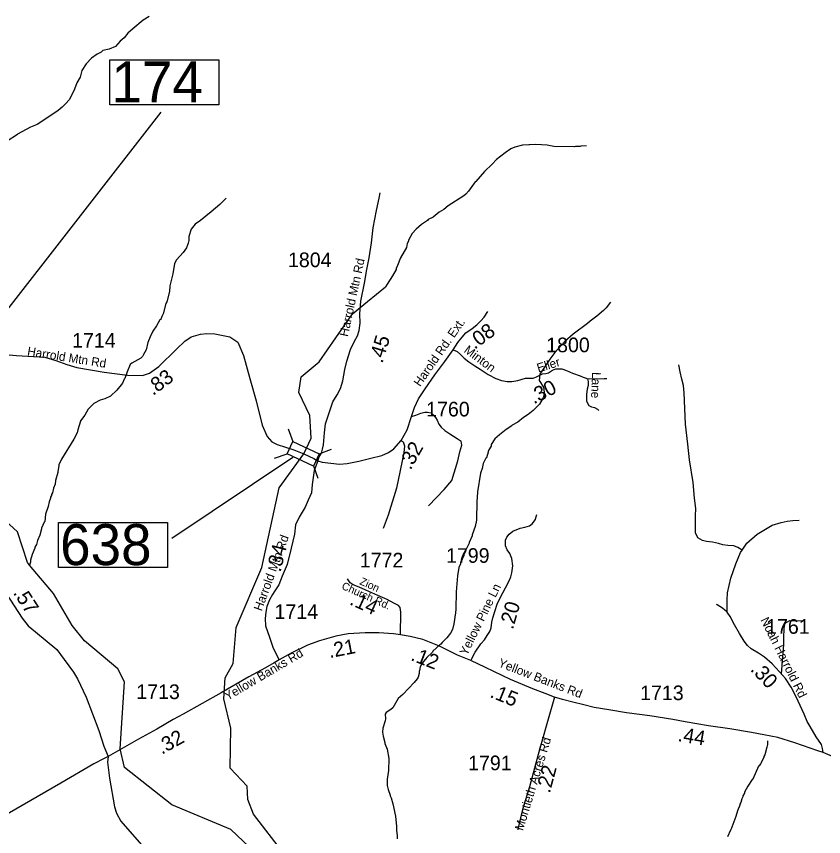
# Model space of a CAD drawing. Extents: x 1248089 to 1457196, y 820910 to 988753.
# Drawn here: x 1366245 to 1373139, y 921377 to 928377 of the extents above; entities that cross this region are included whole.
import ezdxf

# ---------------------------------------------------------------- set-up
doc = ezdxf.new("R2010")
doc.units = 0
for name, color, linetype in [('Exist Hydrographic Creek Single Shore', 7, 'Continuous'), ('Exist Hydrographic Misc Water Feature', 7, 'Continuous'), ('Exist Road Non-System Type 51', 7, 'Continuous'), ('Exist Road Secondary Structure Standard Bridge CELL', 7, 'Continuous'), ('Exist Road Secondary Structure Standard Bridge Number Label', 7, 'Continuous'), ('Exist Road Secondary Type 41 Attributed', 7, 'Continuous'), ('Exist Road Secondary Type 51 Attributed', 7, 'Continuous'), ('Exist Road Secondary Type 51 Label', 7, 'Continuous'), ('Prop GRAU CAT1 Cell', 7, 'Continuous'), ('Prop Lane Lines', 7, 'Continuous')]:
    doc.layers.add(name, color=color, linetype=linetype)

msp = doc.modelspace()

# ---------------------------------------------------------------- linework, layer by layer
at = {"layer": 'Exist Hydrographic Creek Single Shore'}
for points in [[(1365813.7, 925516.9), (1365849.7, 925599.2), (1365835.9, 925762.7), (1365791.8, 926022.9), (1365806.9, 926314.8), (1365877.9, 926546.5), (1365894.9, 926920.4), (1366076.9, 927258.1), (1366254.9, 927372.8)], [(1368698.9, 924643), (1368762.8, 924777), (1368752, 924971.4), (1368658, 925167.6), (1368678, 925301.7), (1368831, 925430), (1369114.3, 925837.7), (1369242.6, 925944.5), (1369396.2, 926070.5)], [(1368578, 921141), (1368530, 921233.9), (1368270, 921567.4), (1368223, 921693.1), (1368217, 921808.2), (1368070, 921962), (1368078, 922303.4), (1368017, 922554.1), (1368029, 922731.2), (1368098, 922854.4), (1368122, 923162.6), (1368342, 923673.6), (1368490, 924353.5), (1368698.9, 924643)], [(1368578, 921141), (1368469, 921136.6), (1368288, 921238.7), (1368076, 921436.7), (1367572, 921647.1), (1367170, 921967.1), (1367132, 922125.4), (1367169, 922699.1), (1367113, 922808.6), (1366826.9, 923047.5), (1366720.9, 923177.7), (1366560.9, 923453.3), (1366356.4, 923692.8), (1366341, 923717.1), (1366255, 923978.2), (1365944.9, 924260.2)]]:
    msp.add_lwpolyline(points, dxfattribs=at)
at = {"layer": 'Exist Hydrographic Misc Water Feature'}
for points in [[(1367378.7, 928377.1), (1367328.1, 928346.3), (1367238.5, 928272.4), (1367197.3, 928233.5), (1367164.9, 928193.6), (1367130.2, 928166.8), (1367093.1, 928119.6), (1367036.6, 928096.9), (1366984.4, 928086.1), (1366968.1, 928072.4), (1366935.7, 928055.2), (1366887, 928020.2), (1366839.9, 927973.3), (1366804.7, 927914.1), (1366791.4, 927858.5), (1366762.4, 927811.1), (1366741.2, 927755.6), (1366713.9, 927696.2), (1366695.3, 927664.6), (1366668.5, 927633.2), (1366635.9, 927601.9), (1366603.3, 927574.7), (1366540.3, 927530.2), (1366422.7, 927454.8), (1366366.3, 927430.5), (1366254.9, 927372.8)], [(1371114.7, 927271.4), (1371066.7, 927270.5), (1371058.6, 927266.7), (1371018.6, 927267.6), (1371010.5, 927263.8), (1370834.6, 927267.7), (1370778.8, 927276.9), (1370682.5, 927283.5), (1370626.8, 927280.4), (1370620.2, 927282.4), (1370568.1, 927277), (1370502.5, 927261.1), (1370468.1, 927246), (1370419.4, 927213.1), (1370346.1, 927154.7), (1370309.3, 927115.6), (1370242, 927053.1), (1370168, 926966.8), (1370162.5, 926963.9), (1370106.2, 926884.2), (1370083.8, 926860.7), (1370067.5, 926847), (1369931.5, 926760.1), (1369896.6, 926728.5), (1369854.4, 926705.9), (1369805.4, 926662.9), (1369761, 926643.9), (1369754.9, 926636), (1369704.1, 926601.2), (1369659.2, 926562.2), (1369624.3, 926523.1), (1369593.2, 926467.8), (1369593, 926459.8), (1369582.6, 926440), (1369575.8, 926404.1), (1369524.8, 926315.8), (1369500.4, 926249.8), (1369487.9, 926226.1), (1369487.8, 926218.1), (1369458.6, 926162.8), (1369413, 926091.8), (1369396.2, 926070.5)], [(1368037, 926826.6), (1367981.8, 926771.9), (1367908.5, 926709.5), (1367816.8, 926635.6), (1367772.2, 926604.7), (1367739.2, 926561.4), (1367717.9, 926497.8), (1367717.2, 926465.8), (1367712.6, 926442), (1367697.8, 926402.4), (1367668.9, 926363), (1367611.6, 926300.3), (1367596.9, 926268.6), (1367581.8, 926179.9), (1367555.4, 926077.6), (1367553.6, 926029.6), (1367529.7, 925942.1), (1367521.4, 925926.4), (1367499.5, 925838.9), (1367487, 925815.2), (1367482.7, 925799.2), (1367476.4, 925789.4), (1367470.4, 925787.5), (1367442.6, 925735.6), (1367411.3, 925690.5), (1367387.6, 925642.3), (1367368.2, 925593.9), (1367352.8, 925530.2), (1367332, 925490.7), (1367321.6, 925474.9), (1367307.3, 925461.3), (1367232.3, 925417), (1367218.1, 925405.3), (1367190.4, 925342.3), (1367171.5, 925286.4), (1367165.4, 925282.5), (1367150.6, 925246.8), (1367103.3, 925187.9), (1367048.3, 925137.1), (1366999.8, 925114.2), (1366959.5, 925101.1), (1366906.8, 925072.3), (1366857.4, 925025.9), (1366828.7, 924974.1), (1366791.7, 924926.9), (1366792.9, 924922.2), (1366769.9, 924847.5), (1366765.4, 924823.6), (1366736.2, 924768.2), (1366629.9, 924597.9), (1366607.5, 924551.2), (1366609, 924545.5), (1366598.2, 924491.4), (1366599.3, 924484), (1366580.6, 924415.7), (1366575.8, 924383.8), (1366563.1, 924352.2), (1366554.3, 924312.4), (1366545.9, 924296.6), (1366545.8, 924288.6), (1366537.4, 924272.8), (1366537.3, 924264.8), (1366524.6, 924233), (1366515.7, 924193.3), (1366494.3, 924129.8), (1366488.9, 924065.9), (1366483.8, 924060.6), (1366459.7, 924010.6), (1366460.9, 924003.2), (1366446.4, 923950.9), (1366425.4, 923903.3), (1366416.7, 923871.5), (1366404.2, 923847.8), (1366404, 923839.8), (1366378.8, 923784.4), (1366365.8, 923736.7), (1366365.5, 923720.7), (1366356.4, 923692.8)], [(1371317.7, 925937.1), (1371282.6, 925889.9), (1371258.1, 925866.5), (1371203, 925819.7), (1371144.2, 925777), (1371121.6, 925755.5), (1370999.7, 925664.3), (1370928.4, 925601.9), (1370842.3, 925507.8), (1370801.1, 925452.8), (1370716.2, 925322.7), (1370711.1, 925270.8), (1370745.9, 925214.1), (1370753, 925169.9), (1370752.5, 925153.9), (1370743.9, 925122.1), (1370712.7, 925066.9), (1370657.5, 925014.1), (1370616.8, 924981), (1370576.2, 924953.9), (1370527, 924915.4), (1370478.8, 924888.2), (1370476.6, 924882.1), (1370428, 924851.3), (1370370.4, 924807.3), (1370330.2, 924771.5), (1370299.3, 924724.1), (1370298.9, 924708.2), (1370281.3, 924677.6)], [(1370281.3, 924677.6), (1370273.9, 924664.8), (1370275.1, 924657.4), (1370260.7, 924609.1), (1370255.2, 924606.3), (1370231.7, 924561.7), (1370222.8, 924518), (1370209.9, 924478.3), (1370182.4, 924318.8), (1370181.4, 924270.9), (1370176.7, 924239), (1370173.2, 924079.1), (1370163.9, 924023.4), (1370138.4, 923951.9), (1370138.3, 923943.9), (1370113.1, 923888.5), (1370112.9, 923880.5), (1370083.7, 923825.2), (1370079.4, 923809.3), (1370066.8, 923785.6), (1370066.6, 923777.6), (1370037.2, 923714.3), (1370037.1, 923706.3), (1370024.4, 923674.6), (1370010.9, 923602.9), (1369999.9, 923467.2), (1369998.7, 923319.2), (1369996, 923287.2), (1369981.9, 923191.6), (1369968.8, 923143.9), (1369952.1, 923112.2), (1369921.3, 923072.9), (1369880.5, 923033.9), (1369870.2, 923020.1), (1369860.1, 923014.3), (1369802.8, 922959.7), (1369798.6, 922951.8), (1369749.6, 922904.8), (1369710.7, 922857.7), (1369694, 922826.1), (1369689.2, 922794.2), (1369685, 922786.3), (1369684.7, 922770.3), (1369676, 922738.5), (1369667.7, 922722.7), (1369643, 922691.2), (1369546.8, 922589.4), (1369506, 922554.4), (1369460.3, 922475.4), (1369444, 922461.8), (1369403.5, 922436.7), (1369395.1, 922420.9), (1369396.2, 922380.9), (1369393.9, 922364.9), (1369374.5, 922301.3), (1369371.8, 922269.5), (1369377.1, 922233.4), (1369391.9, 922181), (1369391.7, 922173), (1369410.7, 922124.6), (1369424.9, 922044.3), (1369422.7, 921940.3), (1369413.1, 921868.6), (1369411.9, 921814.6), (1369419.2, 921780.5), (1369438.2, 921732), (1369438, 921724), (1369445.6, 921707.9), (1369460.5, 921655.5), (1369482.1, 921551.1), (1369492.3, 921462.9), (1369491.6, 921432.9), (1369498.5, 921382.8), (1369498, 921358.8)], [(1372660.2, 922195.6), (1372659.5, 922163.6), (1372655, 922139.8), (1372637.6, 922076.1), (1372629.3, 922060.3), (1372629.1, 922052.3), (1372599.9, 921996.9), (1372589.5, 921981.3), (1372583.5, 921977.4), (1372533, 921866.5), (1372529, 921864.3), (1372492.1, 921807.5), (1372462.7, 921756.1), (1372462.5, 921748.1), (1372450, 921724.4), (1372449.8, 921716.4), (1372441.5, 921700.5), (1372432.7, 921668.8), (1372424.4, 921653), (1372424.2, 921645), (1372403.2, 921597.5), (1372390.2, 921549.7), (1372347.6, 921434.8), (1372343.5, 921431.2), (1372318.3, 921375.4)]]:
    msp.add_lwpolyline(points, dxfattribs=at)
at = {"layer": 'Exist Road Non-System Type 51'}
for points in [[(1372442.4, 923821.2), (1372405.6, 923844.9), (1372371.1, 923858), (1372320.2, 923861.3), (1372279.1, 923867.9), (1372241.3, 923877.7), (1372190.4, 923889.2), (1372137.8, 923895.8), (1372103.4, 923904), (1372063.9, 923927.1), (1372045.9, 923969.8), (1372044.2, 924037.2), (1372045.9, 924116.1), (1372047.5, 924178.5), (1372036, 924265.6), (1372026.2, 924400.4), (1371993.5, 924591.6), (1371980.3, 924726.4), (1371960.6, 924897.4), (1371949.1, 925165.8), (1371940.9, 925228.3), (1371929.4, 925282.5), (1371914.6, 925345), (1371901.5, 925402.5), (1371901.5, 925402.9)], [(1371122.7, 925285.1), (1371162.2, 925285.5), (1371201.6, 925283.8), (1371264, 925287.1), (1371287, 925287.1)], [(1369620, 924963.2), (1369655.5, 924974.6), (1369699.8, 924991), (1369732.7, 924999.3), (1369757.3, 924999.3), (1369786.9, 924992.7), (1369805, 924977.9), (1369824.7, 924954.9), (1369839.5, 924931.9), (1369854.2, 924897.3), (1369873.9, 924871), (1369905.2, 924843.1), (1369947.9, 924813.5), (1370008.6, 924775.7), (1370044.8, 924752.7)], [(1369530.1, 924756.6), (1369548.6, 924745.4), (1369560.5, 924712.7), (1369554.6, 924653.3), (1369492.3, 924350.4), (1369421, 924121.7), (1369376.5, 924005.9)], [(1369765.3, 924198.9), (1369898.8, 924338.5), (1369964.1, 924415.7), (1370014.6, 924585), (1370032.4, 924662.2), (1370050.2, 924718.7), (1370044.8, 924752.7)], [(1370437.6, 923823.8), (1370423.1, 923858.2), (1370422.1, 923906.2), (1370432.6, 923932), (1370453.1, 923957.6), (1370485.6, 923983), (1370548.2, 924009.8), (1370588.4, 924016.9), (1370626.7, 924030.2), (1370651, 924045.7), (1370677.8, 924083.2), (1370682.1, 924097.1), (1370688.6, 924125)], [(1372442.4, 923821.2), (1372482.9, 923880.8), (1372572.5, 923957.1), (1372641.5, 924001.7), (1372700.2, 924034.6), (1372776.7, 924057.1), (1372827, 924070.1), (1372877.1, 924075), (1372929.2, 924078)], [(1372314.4, 923292.6), (1372315.1, 923395.9), (1372318.3, 923457.9), (1372346.9, 923583.4), (1372389.3, 923704.6), (1372429.3, 923801.9), (1372442.4, 923821.2)], [(1372779, 922766.1), (1372798.2, 923016), (1372799.5, 923078), (1372803.1, 923146.4), (1372803.4, 923179.8), (1372809.8, 923197.7), (1372849.4, 923220.9), (1372982.1, 923218.8)]]:
    msp.add_lwpolyline(points, dxfattribs=at)
at = {"layer": 'Exist Road Secondary Structure Standard Bridge CELL'}
for p, q in [((1368567.1, 924856), (1368605.8, 924749.6)), ((1368450.5, 924606), (1368556.9, 924644.7)), ((1368830.2, 924644.3), (1368936.6, 924683)), ((1368782.4, 924541.8), (1368821, 924435.4))]:
    msp.add_line(p, q, dxfattribs=at)
msp.add_lwpolyline([(1368605.8, 924749.6), (1368830.4, 924644.8), (1368781.5, 924539.9), (1368556.9, 924644.7)], close=True, dxfattribs=at)
at = {"layer": 'Exist Road Secondary Structure Standard Bridge Number Label'}
for p, q in [((1366023.7, 925688.2), (1367481.9, 927561.2)), ((1368605.7, 924611.6), (1367573.4, 923920.4))]:
    msp.add_line(p, q, dxfattribs=at)
for points in [[(1367044.2, 928007.5), (1367973.2, 928007.5), (1367973.2, 927623.4), (1367044.2, 927623.4)], [(1366606.3, 924058.6), (1367535.2, 924058.6), (1367535.2, 923674.5), (1366606.3, 923674.5)]]:
    msp.add_lwpolyline(points, close=True, dxfattribs=at)
at = {"layer": 'Exist Road Secondary Type 41 Attributed'}
msp.add_lwpolyline([(1368819.9, 924584.8), (1368831.7, 924616.9), (1368851.3, 924648.3), (1368860.2, 924684), (1368867.9, 924722), (1368877.4, 924822.1), (1368885.7, 924900.6), (1368914.6, 924984.7), (1368949, 925088.7), (1368986.1, 925146.6), (1369012.3, 925200.3), (1369033, 925267.8), (1369049.5, 925362.9), (1369066, 925434.6), (1369097.6, 925533.1), (1369132, 925604.8), (1369159.5, 925651.6), (1369173.3, 925697.1), (1369181.6, 925759.1), (1369178.8, 925837.7), (1369187, 925947.1), (1369217.3, 926100.1), (1369239.3, 926215.9), (1369258.6, 926316.5), (1369276.5, 926443.8), (1369293, 926572), (1369321.9, 926720.8), (1369343.8, 926824.8), (1369352.1, 926870.3)], dxfattribs=at)
at = {"layer": 'Exist Road Secondary Type 51 Attributed'}
for points in [[(1369976.3, 925531.7), (1370015.2, 925593), (1370051.3, 925639), (1370084.1, 925675.2), (1370138.3, 925714.6), (1370176.1, 925744.2), (1370212.3, 925778.7), (1370240.2, 925810), (1370271.2, 925859.1)], [(1365992.9, 925505.6), (1366247.3, 925484.4), (1366486.9, 925467.9), (1366580.9, 925441.3), (1366675.9, 925406.2), (1366760.6, 925381.4), (1366996.1, 925342.1), (1367194.4, 925315.2), (1367322.5, 925313.1), (1367382.4, 925331.8), (1367460.9, 925389.6), (1367613.8, 925538.5), (1367683, 925606.1), (1367738.7, 925641.2), (1367817.2, 925666), (1367873, 925670.1), (1367939.1, 925668.1), (1368067.2, 925641.2), (1368137.4, 925597.8), (1368184.9, 925484.1), (1368238.6, 925285.6), (1368291.7, 925096.5), (1368343.4, 924887.7), (1368386.8, 924790.5), (1368426, 924745), (1368471.5, 924722.3), (1368615.8, 924678.6), (1368698.9, 924643)], [(1368819.9, 924584.8), (1368856.7, 924571.7), (1369004.5, 924556.1), (1369070.2, 924561), (1369170.4, 924580.7), (1369272.3, 924607), (1369365.9, 924630), (1369423.4, 924656.3), (1369469.4, 924685.9), (1369530.1, 924756.6), (1369582.2, 924848.2), (1369620, 924963.2), (1369644.6, 925038.8), (1369679.1, 925112.8), (1369735, 925199.9), (1369818.4, 925319.1), (1369903.8, 925432.5), (1369976.3, 925531.7)], [(1369976.3, 925531.7), (1370010.8, 925518.5), (1370038.7, 925492.2), (1370069.9, 925461), (1370107.7, 925429.8), (1370160.3, 925393.6), (1370204.6, 925365.7), (1370273.6, 925321.3), (1370339.3, 925286.8), (1370386.9, 925268.7), (1370436.2, 925262.1), (1370477.3, 925260.5), (1370528.2, 925270.4), (1370592.2, 925288.4), (1370623.4, 925290.1), (1370657.9, 925288.4), (1370687.5, 925299.9), (1370738.4, 925326.2), (1370768, 925329.5), (1370789.3, 925336.1), (1370823.8, 925357.5), (1370853.4, 925369), (1370879.7, 925370.6), (1370902.7, 925370.6), (1370943.7, 925355.8), (1370969.2, 925343.5), (1370994.6, 925331.2), (1371058.7, 925309.8), (1371086.6, 925298.3), (1371111.8, 925288.7), (1371122.7, 925285.1), (1371127.7, 925262.5), (1371127.7, 925226.3), (1371119.5, 925195.1), (1371114.5, 925152.4), (1371114.5, 925096.5), (1371121.1, 925075.1), (1371134.2, 925057), (1371157.2, 925043.9), (1371183.5, 925038.9), (1371208.1, 925025.8), (1371220.6, 925015.1)], [(1368698.9, 924643), (1368786.7, 924604.4), (1368819.9, 924584.8)], [(1365426.4, 924567.8), (1365494.5, 924500.9), (1365554.9, 924425.5), (1365647.5, 924283.2), (1365806.9, 924011.5), (1365966.4, 923757.1), (1366157.8, 923451.6), (1366295.7, 923240.3), (1366344.7, 923176.6), (1366409.4, 923124.9), (1366590.3, 922973.9), (1366652.8, 922889.9), (1366732.5, 922779.9), (1366766.4, 922722.7), (1366841.8, 922567.5), (1366949.6, 922282.9), (1366992.6, 922149.9), (1367028.5, 922059.7)], [(1368819.9, 924584.8), (1368789, 924501.7), (1368772.5, 924383.5), (1368764.3, 924311.2), (1368738, 924247.1), (1368710.1, 924189.6), (1368659.2, 924104.1), (1368628, 924038.4), (1368621.5, 923957.2), (1368591.9, 923838.8), (1368557.4, 923699.1), (1368516.4, 923600.5), (1368486.8, 923524.9), (1368446, 923464.8), (1368433.3, 923442.6)], [(1370126.9, 922878.8), (1370163.6, 922952.3), (1370210.8, 923023.1), (1370241.6, 923055.8), (1370267, 923092.1), (1370288.8, 923126.6), (1370299.7, 923159.3), (1370305.1, 923208.3), (1370314.2, 923244.6), (1370332.3, 923297.3), (1370350.5, 923360.8), (1370375.9, 923413.5), (1370423.1, 923500.6), (1370452.1, 923560.5), (1370468.4, 923593.2), (1370477.5, 923627.7), (1370484.7, 923689.4), (1370477.5, 923749.4), (1370459.3, 923794.7), (1370437.6, 923823.8)], [(1369525.6, 923100.5), (1369525.2, 923161.4), (1369528.9, 923234.1), (1369527, 923294), (1369521.6, 923332.1), (1369508.9, 923348.4), (1369469, 923370.2), (1369412.7, 923399.3), (1369332.9, 923435.6), (1369229.5, 923481), (1369171.4, 923506.4), (1369122.5, 923526.4), (1369095.2, 923542.7), (1369074.3, 923575.8)], [(1368433.3, 923442.6), (1368408.2, 923399.1), (1368385.3, 923339.9), (1368375.4, 923293.9), (1368368.8, 923238), (1368373.8, 923175.5), (1368408.2, 923078.6), (1368439.3, 922985.5), (1368488.6, 922884.4)], [(1373134.4, 922095.5), (1373128.5, 922129.7), (1373119.5, 922162.4), (1373075.9, 922229.6), (1373023.3, 922316.8), (1372999.7, 922360.3), (1372972.5, 922422.1), (1372905.4, 922569.1), (1372861.8, 922652.7), (1372812.9, 922725.3), (1372762.1, 922783.4), (1372698.6, 922850.6), (1372633.7, 922909.5), (1372582.9, 922944), (1372521.3, 922978.5), (1372488.6, 923009.3), (1372459.6, 923043.8), (1372419.7, 923109.2), (1372377.9, 923185.4), (1372339.8, 923254.4), (1372314.4, 923292.6), (1372276.3, 923327.1), (1372229.2, 923356.1), (1372223.3, 923359.2)], [(1369525.6, 923100.5), (1369465.7, 923107.8), (1369340.5, 923116.8), (1369224.4, 923115), (1369077.4, 923107.8), (1368974, 923087.8), (1368834.3, 923047.8), (1368732.7, 923009.7), (1368591.2, 922942.5), (1368488.6, 922884.4)], [(1370126.9, 922878.8), (1370012, 922926), (1369858.4, 923002.3), (1369715.7, 923058), (1369608, 923085.8), (1369525.6, 923100.5)], [(1368488.6, 922884.4), (1368447.7, 922859.2), (1368372.8, 922816.6), (1368229.2, 922741.5), (1367994.3, 922604.1), (1367670.1, 922423.3), (1367583.4, 922376.2), (1367445.7, 922294.9), (1367287.9, 922210), (1367028.5, 922059.7)], [(1370840.3, 922568.5), (1370762.2, 922599.4), (1370657, 922639.3), (1370464.7, 922717.4), (1370250.6, 922820.9), (1370126.9, 922878.8)], [(1370840.3, 922568.5), (1370776.3, 922340.7), (1370702, 922077.4), (1370627.6, 921803.3), (1370568.2, 921608.5), (1370533.7, 921463.3), (1370528.2, 921434.2)], [(1373134.4, 922095.5), (1373088, 922109.5), (1372892.1, 922176.7), (1372748.8, 922222.1), (1372627.2, 922245.7), (1372523.8, 922265.7), (1372338.7, 922296.5), (1372155.5, 922323.8), (1371957.1, 922357.8), (1371851.9, 922376), (1371654.2, 922408.7), (1371456.4, 922434.1), (1371305.8, 922459.5), (1371178.8, 922479.5), (1371089.9, 922503.1), (1370997.4, 922524.9), (1370908.5, 922548.5), (1370840.3, 922568.5)], [(1367028.5, 922059.7), (1366994.1, 922042.5), (1366907.9, 921999.4), (1366625.7, 921833.4), (1366167.8, 921569.4), (1365999.8, 921474.5), (1365836, 921358.1), (1365622.8, 921209.3), (1365199.4, 920899.7), (1365009.1, 920774.6)], [(1367028.5, 922059.7), (1367022.9, 922013), (1367039.3, 921875), (1367082.8, 921631.7), (1367101, 921577.2), (1367137.2, 921508.2), (1367315, 921306.7), (1367499.5, 921064.4), (1367644.6, 920881), (1367679.1, 920832), (1367737.1, 920717.6), (1367860.2, 920482.5), (1367883.8, 920424.4), (1367903.8, 920344.5), (1367911, 920266.4), (1367952.4, 919872.4), (1367957.9, 919828.8)], [(1374434.4, 921414.8), (1374411.2, 921414.7), (1374350.2, 921459), (1374269, 921520.1), (1374145.6, 921626.8), (1374001.5, 921723), (1373853.7, 921800.6), (1373565.5, 921922.6), (1373301.3, 922024.3), (1373134.4, 922095.5)]]:
    msp.add_lwpolyline(points, dxfattribs=at)

# ---------------------------------------------------------------- texts
at = {"layer": 'Exist Road Secondary Structure Standard Bridge Number Label'}
for s, p in [('174', (1367056.7, 927643.1)), ('638', (1366618.8, 923694.3))]:
    msp.add_text(s, height=350, dxfattribs=at).set_placement(p)
at = {"layer": 'Exist Road Secondary Type 51 Label'}
for s, height, rotation, p in [('Harrold Mtn Rd', 75, 77.71284, (1369075.8, 925639.2)), ('Harold Rd. Ext.', 75, 55.09545, (1369692.7, 925212.2)), ('Harrold Mtn Rd', 75, 350.90717, (1366334.7, 925484.8)), ('Minton', 75, 323.19968, (1370061.5, 925516)), ('Eller', 75, 17.00652, (1370703.1, 925337.9)), ('Lane', 75, 267.66495, (1371162, 925342.8)), ('Harrold Mtn Rd', 75, 69.88016, (1368339.6, 923296.7)), ('Zion ', 65.62, 336.07695, (1369171.3, 923532.3)), ('Church Rd.', 65.62, 336.07695, (1369016.7, 923493.2)), ('Yellow Pine Ln', 75, 63.74626, (1370092.5, 922917.1)), ('Noah Harrold Rd', 75, 296.32191, (1372598.3, 923227.1)), ('Yellow Banks Rd', 75, 30.55188, (1368049.6, 922536.4)), ('Yellow Banks Rd', 75, 338.79929, (1370354.1, 922831)), ('Montieth Acres Rd', 75, 72.96228, (1370571.2, 921422.9))]:
    msp.add_text(s, height=height, rotation=rotation, dxfattribs=at).set_placement(p)
at = {"layer": 'Prop GRAU CAT1 Cell'}
for s, rotation, p in [('.08', 36.04686, (1370158.2, 925530.6)), ('.45', 73.15393, (1369370.7, 925410.8)), ('.83', 36.40511, (1367411.9, 925137.1)), ('.30', 27.31652, (1370664.1, 925064.8)), ('.32', 60.3617, (1369610.7, 924499.8)), ('.34', 76.13175, (1368500.7, 923629.3)), ('.57', 303.12713, (1366213.2, 923457.5)), ('.14', 335.5395, (1369083.2, 923361.2)), ('.20', 74.06642, (1370485.5, 923138.5)), ('.21', 10.93094, (1368920.8, 922900.1)), ('.12', 338.68814, (1369605.7, 922884.4)), ('.30', 313.38681, (1372507.1, 922799.4)), ('.15', 337.90423, (1370281.7, 922569.8)), ('.32', 29.14186, (1367487, 922074.8)), ('.44', 350.25976, (1371888.3, 922192.9)), ('.22', 74.8201, (1370800.4, 921741.7))]:
    msp.add_text(s, height=125, rotation=rotation, dxfattribs=at).set_placement(p)
at = {"layer": 'Prop Lane Lines'}
for s, p in [('1804', (1368564.8, 926237)), ('1714', (1366721.1, 925549.8)), ('1800', (1370769.8, 925511.1)), ('1760', (1369744.6, 924962.8)), ('1772', (1369178.1, 923674)), ('1799', (1369914.2, 923713.7)), ('1714', (1368449.9, 923235.1)), ('1761', (1372647.6, 923108)), ('1713', (1367269.2, 922550.9)), ('1713', (1371571.9, 922541.7)), ('1791', (1370102.9, 921943.5))]:
    msp.add_text(s, height=125, dxfattribs=at).set_placement(p)

doc.saveas('drawing.dxf')
